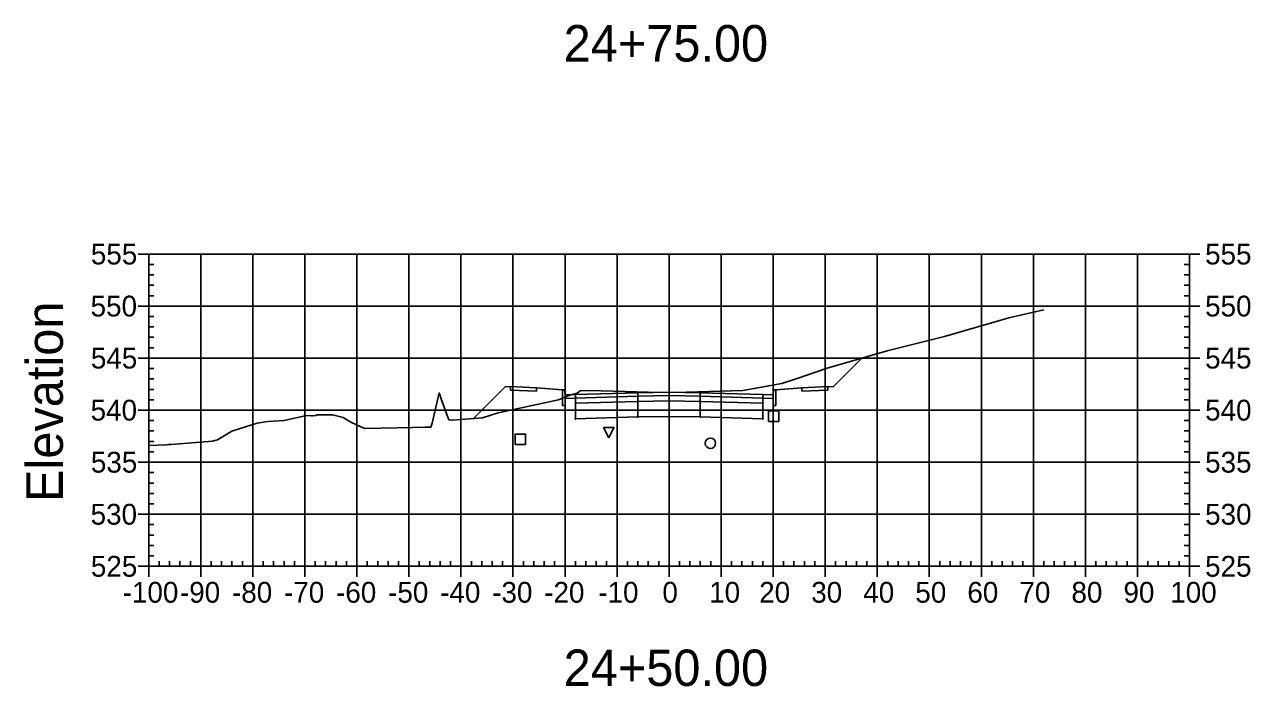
# Model space of a CAD drawing. Extents: x 704834 to 709892, y 372981 to 377533.
# Drawn here: x 708006 to 708241.6, y 376017.7 to 376144.9 of the extents above; entities that cross this region are included whole.
import ezdxf

# ---------------------------------------------------------------- set-up
doc = ezdxf.new("R2010")
doc.units = 0
for name, color, linetype in [('1', 7, 'Continuous'), ('10', 7, 'Continuous'), ('13', 7, 'Continuous'), ('14', 7, 'Continuous'), ('4', 7, 'Continuous'), ('57', 7, 'Continuous'), ('60', 7, 'Continuous'), ('Default_Xsect', 7, 'Continuous'), ('Existing', 7, 'Continuous')]:
    doc.layers.add(name, color=color, linetype=linetype)

msp = doc.modelspace()

# ---------------------------------------------------------------- linework, layer by layer
for points in [[(708161.41, 376075.3), (708166.92, 376080.81)], [(708098.41, 376075.3), (708092.34, 376069.22)], [(708099.41, 376075.34), (708098.41, 376075.3)], [(708109.41, 376074.74), (708104.41, 376075.14)], [(708150.41, 376074.74), (708155.41, 376075.14)], [(708160.41, 376075.34), (708161.41, 376075.3)]]:
    msp.add_lwpolyline(points)
for points in [[(708104.41, 376075.14), (708099.41, 376075.34), (708099.41, 376074.67), (708104.41, 376074.47)], [(708109.91, 376073.74), (708109.83, 376074.74), (708109.41, 376074.74), (708109.41, 376071.74), (708109.91, 376071.74)], [(708123.91, 376074.18), (708111.91, 376073.82), (708111.91, 376073.15), (708123.91, 376073.51)], [(708129.91, 376074.3), (708123.91, 376074.18), (708123.91, 376073.51), (708129.91, 376073.63)], [(708129.91, 376073.63), (708135.91, 376073.51), (708135.91, 376074.18), (708129.91, 376074.3)], [(708135.91, 376073.51), (708147.91, 376073.15), (708147.91, 376073.82), (708135.91, 376074.18)], [(708149.91, 376071.74), (708150.41, 376071.74), (708150.41, 376074.74), (708150, 376074.74), (708149.91, 376073.74)], [(708155.41, 376074.47), (708160.41, 376074.67), (708160.41, 376075.34), (708155.41, 376075.14)], [(708111.91, 376073.82), (708109.91, 376073.74), (708109.91, 376073.07), (708111.91, 376073.15)], [(708111.86, 376072.1), (708111.96, 376072.1), (708111.96, 376072.2), (708111.86, 376072.2)], [(708123.91, 376073.51), (708111.91, 376073.15), (708111.91, 376072.15), (708123.91, 376072.51)], [(708123.91, 376072.51), (708111.91, 376072.15), (708111.91, 376069.15), (708123.91, 376069.51)], [(708123.86, 376073.46), (708123.96, 376073.46), (708123.96, 376073.56), (708123.86, 376073.56)], [(708123.86, 376072.46), (708123.96, 376072.46), (708123.96, 376072.56), (708123.86, 376072.56)], [(708129.91, 376073.63), (708123.91, 376073.51), (708123.91, 376072.51), (708129.91, 376072.63)], [(708129.91, 376072.63), (708123.91, 376072.51), (708123.91, 376069.51), (708129.91, 376069.63)], [(708129.86, 376073.58), (708129.96, 376073.58), (708129.96, 376073.68), (708129.86, 376073.68)], [(708129.86, 376072.58), (708129.96, 376072.58), (708129.96, 376072.68), (708129.86, 376072.68)], [(708129.91, 376072.63), (708135.91, 376072.51), (708135.91, 376073.51), (708129.91, 376073.63)], [(708129.91, 376069.63), (708135.91, 376069.51), (708135.91, 376072.51), (708129.91, 376072.63)], [(708135.86, 376073.46), (708135.96, 376073.46), (708135.96, 376073.56), (708135.86, 376073.56)], [(708135.86, 376072.46), (708135.96, 376072.46), (708135.96, 376072.56), (708135.86, 376072.56)], [(708135.91, 376072.51), (708147.91, 376072.15), (708147.91, 376073.15), (708135.91, 376073.51)], [(708135.91, 376069.51), (708147.91, 376069.15), (708147.91, 376072.15), (708135.91, 376072.51)], [(708147.86, 376072.1), (708147.96, 376072.1), (708147.96, 376072.2), (708147.86, 376072.2)], [(708147.91, 376073.15), (708149.91, 376073.07), (708149.91, 376073.74), (708147.91, 376073.82)], [(708123.86, 376069.46), (708123.96, 376069.46), (708123.96, 376069.56), (708123.86, 376069.56)], [(708129.86, 376069.58), (708129.96, 376069.58), (708129.96, 376069.68), (708129.86, 376069.68)], [(708135.86, 376069.46), (708135.96, 376069.46), (708135.96, 376069.56), (708135.86, 376069.56)], [(708111.86, 376069.1), (708111.96, 376069.1), (708111.96, 376069.2), (708111.86, 376069.2)], [(708147.86, 376069.1), (708147.96, 376069.1), (708147.96, 376069.2), (708147.86, 376069.2)]]:
    msp.add_lwpolyline(points, close=True)
at = {"layer": '1'}
msp.add_lwpolyline([(708118.31, 376065.52), (708117.31, 376067.52), (708119.31, 376067.52)], close=True, dxfattribs=at)
at = {"layer": '10'}
msp.add_lwpolyline([(708100.32, 376064.24), (708102.32, 376064.24), (708102.32, 376066.24), (708100.32, 376066.24)], close=True, dxfattribs=at)
at = {"layer": '13'}
msp.add_circle((708137.84, 376064.45), 1, dxfattribs=at)
at = {"layer": '14'}
for points in [[(708166.92, 376080.81), (708166.92, 376080.86), (708166.92, 376080.81), (708166.87, 376080.81), (708166.92, 376080.81), (708166.92, 376080.76), (708166.92, 376080.81), (708166.97, 376080.81)], [(708129.91, 376074.3), (708129.91, 376074.35), (708129.91, 376074.3), (708129.86, 376074.3), (708129.91, 376074.3), (708129.91, 376074.25), (708129.91, 376074.3), (708129.96, 376074.3)], [(708111.91, 376073.82), (708111.91, 376073.87), (708111.91, 376073.82), (708111.86, 376073.82), (708111.91, 376073.82), (708111.91, 376073.77), (708111.91, 376073.82), (708111.96, 376073.82)], [(708147.91, 376073.82), (708147.91, 376073.87), (708147.91, 376073.82), (708147.86, 376073.82), (708147.91, 376073.82), (708147.91, 376073.77), (708147.91, 376073.82), (708147.96, 376073.82)], [(708092.34, 376069.22), (708092.34, 376069.27), (708092.34, 376069.22), (708092.29, 376069.22), (708092.34, 376069.22), (708092.34, 376069.17), (708092.34, 376069.22), (708092.39, 376069.22)]]:
    msp.add_lwpolyline(points, dxfattribs=at)
at = {"layer": '4'}
msp.add_lwpolyline([(708148.98, 376068.67), (708150.98, 376068.67), (708150.98, 376070.67), (708148.98, 376070.67)], close=True, dxfattribs=at)
at = {"layer": '57'}
for p, q in [((708027.91, 376100.82), (708029.91, 376100.82)), ((708029.91, 376100.82), (708229.91, 376100.82)), ((708029.91, 376040.82), (708029.91, 376100.82)), ((708029.91, 376040.82), (708029.91, 376100.82)), ((708039.91, 376040.82), (708039.91, 376100.82)), ((708049.91, 376040.82), (708049.91, 376100.82)), ((708059.91, 376040.82), (708059.91, 376100.82)), ((708069.91, 376040.82), (708069.91, 376100.82)), ((708079.91, 376040.82), (708079.91, 376100.82)), ((708089.91, 376040.82), (708089.91, 376100.82)), ((708099.91, 376040.82), (708099.91, 376100.82)), ((708109.91, 376040.82), (708109.91, 376100.82)), ((708119.91, 376040.82), (708119.91, 376100.82)), ((708129.91, 376040.82), (708129.91, 376100.82)), ((708139.91, 376040.82), (708139.91, 376100.82)), ((708149.91, 376040.82), (708149.91, 376100.82)), ((708159.91, 376040.82), (708159.91, 376100.82)), ((708169.91, 376040.82), (708169.91, 376100.82)), ((708179.91, 376040.82), (708179.91, 376100.82)), ((708189.91, 376040.82), (708189.91, 376100.82)), ((708199.91, 376040.82), (708199.91, 376100.82)), ((708209.91, 376040.82), (708209.91, 376100.82)), ((708219.91, 376040.82), (708219.91, 376100.82)), ((708229.91, 376040.82), (708229.91, 376100.82)), ((708229.91, 376040.82), (708229.91, 376100.82)), ((708231.91, 376100.82), (708229.91, 376100.82)), ((708029.91, 376098.82), (708030.91, 376098.82)), ((708229.91, 376098.82), (708228.91, 376098.82)), ((708029.91, 376096.82), (708030.91, 376096.82)), ((708229.91, 376096.82), (708228.91, 376096.82)), ((708029.91, 376094.82), (708030.91, 376094.82)), ((708229.91, 376094.82), (708228.91, 376094.82)), ((708027.91, 376090.82), (708029.91, 376090.82)), ((708029.91, 376092.82), (708030.91, 376092.82)), ((708029.91, 376090.82), (708229.91, 376090.82)), ((708229.91, 376092.82), (708228.91, 376092.82)), ((708231.91, 376090.82), (708229.91, 376090.82)), ((708029.91, 376088.82), (708030.91, 376088.82)), ((708229.91, 376088.82), (708228.91, 376088.82)), ((708029.91, 376086.82), (708030.91, 376086.82)), ((708229.91, 376086.82), (708228.91, 376086.82)), ((708029.91, 376084.82), (708030.91, 376084.82)), ((708229.91, 376084.82), (708228.91, 376084.82)), ((708029.91, 376082.82), (708030.91, 376082.82)), ((708229.91, 376082.82), (708228.91, 376082.82)), ((708027.91, 376080.82), (708029.91, 376080.82)), ((708029.91, 376080.82), (708229.91, 376080.82)), ((708029.91, 376078.82), (708030.91, 376078.82)), ((708229.91, 376078.82), (708228.91, 376078.82)), ((708231.91, 376080.82), (708229.91, 376080.82)), ((708029.91, 376076.82), (708030.91, 376076.82)), ((708229.91, 376076.82), (708228.91, 376076.82)), ((708029.91, 376074.82), (708030.91, 376074.82)), ((708229.91, 376074.82), (708228.91, 376074.82)), ((708029.91, 376072.82), (708030.91, 376072.82)), ((708229.91, 376072.82), (708228.91, 376072.82)), ((708027.91, 376070.82), (708029.91, 376070.82)), ((708029.91, 376070.82), (708229.91, 376070.82)), ((708231.91, 376070.82), (708229.91, 376070.82)), ((708029.91, 376068.82), (708030.91, 376068.82)), ((708229.91, 376068.82), (708228.91, 376068.82)), ((708029.91, 376066.82), (708030.91, 376066.82)), ((708029.91, 376064.82), (708030.91, 376064.82)), ((708229.91, 376066.82), (708228.91, 376066.82)), ((708229.91, 376064.82), (708228.91, 376064.82)), ((708029.91, 376062.82), (708030.91, 376062.82)), ((708229.91, 376062.82), (708228.91, 376062.82)), ((708027.91, 376060.82), (708029.91, 376060.82)), ((708029.91, 376060.82), (708229.91, 376060.82)), ((708231.91, 376060.82), (708229.91, 376060.82)), ((708029.91, 376058.82), (708030.91, 376058.82)), ((708229.91, 376058.82), (708228.91, 376058.82)), ((708029.91, 376056.82), (708030.91, 376056.82)), ((708229.91, 376056.82), (708228.91, 376056.82)), ((708029.91, 376054.82), (708030.91, 376054.82)), ((708229.91, 376054.82), (708228.91, 376054.82)), ((708027.91, 376050.82), (708029.91, 376050.82)), ((708029.91, 376052.82), (708030.91, 376052.82)), ((708029.91, 376050.82), (708229.91, 376050.82)), ((708229.91, 376052.82), (708228.91, 376052.82)), ((708231.91, 376050.82), (708229.91, 376050.82)), ((708029.91, 376048.82), (708030.91, 376048.82)), ((708229.91, 376048.82), (708228.91, 376048.82)), ((708029.91, 376046.82), (708030.91, 376046.82)), ((708229.91, 376046.82), (708228.91, 376046.82)), ((708029.91, 376044.82), (708030.91, 376044.82)), ((708229.91, 376044.82), (708228.91, 376044.82)), ((708029.91, 376042.82), (708030.91, 376042.82)), ((708031.91, 376040.82), (708031.91, 376041.82)), ((708033.91, 376040.82), (708033.91, 376041.82)), ((708035.91, 376040.82), (708035.91, 376041.82)), ((708037.91, 376040.82), (708037.91, 376041.82)), ((708041.91, 376040.82), (708041.91, 376041.82)), ((708043.91, 376040.82), (708043.91, 376041.82)), ((708045.91, 376040.82), (708045.91, 376041.82)), ((708047.91, 376040.82), (708047.91, 376041.82)), ((708051.91, 376040.82), (708051.91, 376041.82)), ((708053.91, 376040.82), (708053.91, 376041.82)), ((708055.91, 376040.82), (708055.91, 376041.82)), ((708057.91, 376040.82), (708057.91, 376041.82)), ((708061.91, 376040.82), (708061.91, 376041.82)), ((708063.91, 376040.82), (708063.91, 376041.82)), ((708065.91, 376040.82), (708065.91, 376041.82)), ((708067.91, 376040.82), (708067.91, 376041.82)), ((708071.91, 376040.82), (708071.91, 376041.82)), ((708073.91, 376040.82), (708073.91, 376041.82)), ((708075.91, 376040.82), (708075.91, 376041.82)), ((708077.91, 376040.82), (708077.91, 376041.82)), ((708081.91, 376040.82), (708081.91, 376041.82)), ((708083.91, 376040.82), (708083.91, 376041.82)), ((708085.91, 376040.82), (708085.91, 376041.82)), ((708087.91, 376040.82), (708087.91, 376041.82)), ((708091.91, 376040.82), (708091.91, 376041.82)), ((708093.91, 376040.82), (708093.91, 376041.82)), ((708095.91, 376040.82), (708095.91, 376041.82)), ((708097.91, 376040.82), (708097.91, 376041.82)), ((708101.91, 376040.82), (708101.91, 376041.82)), ((708103.91, 376040.82), (708103.91, 376041.82)), ((708105.91, 376040.82), (708105.91, 376041.82)), ((708107.91, 376040.82), (708107.91, 376041.82)), ((708111.91, 376040.82), (708111.91, 376041.82)), ((708113.91, 376040.82), (708113.91, 376041.82)), ((708115.91, 376040.82), (708115.91, 376041.82)), ((708117.91, 376040.82), (708117.91, 376041.82)), ((708121.91, 376040.82), (708121.91, 376041.82)), ((708123.91, 376040.82), (708123.91, 376041.82)), ((708125.91, 376040.82), (708125.91, 376041.82)), ((708127.91, 376040.82), (708127.91, 376041.82)), ((708131.91, 376040.82), (708131.91, 376041.82)), ((708133.91, 376040.82), (708133.91, 376041.82)), ((708135.91, 376040.82), (708135.91, 376041.82)), ((708137.91, 376040.82), (708137.91, 376041.82)), ((708141.91, 376040.82), (708141.91, 376041.82)), ((708143.91, 376040.82), (708143.91, 376041.82)), ((708145.91, 376040.82), (708145.91, 376041.82)), ((708147.91, 376040.82), (708147.91, 376041.82)), ((708151.91, 376040.82), (708151.91, 376041.82)), ((708153.91, 376040.82), (708153.91, 376041.82)), ((708155.91, 376040.82), (708155.91, 376041.82)), ((708157.91, 376040.82), (708157.91, 376041.82)), ((708161.91, 376040.82), (708161.91, 376041.82)), ((708163.91, 376040.82), (708163.91, 376041.82)), ((708165.91, 376040.82), (708165.91, 376041.82)), ((708167.91, 376040.82), (708167.91, 376041.82)), ((708171.91, 376040.82), (708171.91, 376041.82)), ((708173.91, 376040.82), (708173.91, 376041.82)), ((708175.91, 376040.82), (708175.91, 376041.82)), ((708177.91, 376040.82), (708177.91, 376041.82)), ((708181.91, 376040.82), (708181.91, 376041.82)), ((708183.91, 376040.82), (708183.91, 376041.82)), ((708185.91, 376040.82), (708185.91, 376041.82)), ((708187.91, 376040.82), (708187.91, 376041.82)), ((708191.91, 376040.82), (708191.91, 376041.82)), ((708193.91, 376040.82), (708193.91, 376041.82)), ((708195.91, 376040.82), (708195.91, 376041.82)), ((708197.91, 376040.82), (708197.91, 376041.82)), ((708201.91, 376040.82), (708201.91, 376041.82)), ((708203.91, 376040.82), (708203.91, 376041.82)), ((708205.91, 376040.82), (708205.91, 376041.82)), ((708207.91, 376040.82), (708207.91, 376041.82)), ((708211.91, 376040.82), (708211.91, 376041.82)), ((708213.91, 376040.82), (708213.91, 376041.82)), ((708215.91, 376040.82), (708215.91, 376041.82)), ((708217.91, 376040.82), (708217.91, 376041.82)), ((708221.91, 376040.82), (708221.91, 376041.82)), ((708223.91, 376040.82), (708223.91, 376041.82)), ((708225.91, 376040.82), (708225.91, 376041.82)), ((708227.91, 376040.82), (708227.91, 376041.82)), ((708229.91, 376042.82), (708228.91, 376042.82)), ((708027.91, 376040.82), (708029.91, 376040.82)), ((708029.91, 376040.82), (708229.91, 376040.82)), ((708029.91, 376040.82), (708229.91, 376040.82)), ((708029.91, 376038.82), (708029.91, 376040.82)), ((708039.91, 376038.82), (708039.91, 376040.82)), ((708049.91, 376038.82), (708049.91, 376040.82)), ((708059.91, 376038.82), (708059.91, 376040.82)), ((708069.91, 376038.82), (708069.91, 376040.82)), ((708079.91, 376038.82), (708079.91, 376040.82)), ((708089.91, 376038.82), (708089.91, 376040.82)), ((708099.91, 376038.82), (708099.91, 376040.82)), ((708109.91, 376038.82), (708109.91, 376040.82)), ((708119.91, 376038.82), (708119.91, 376040.82)), ((708129.91, 376038.82), (708129.91, 376040.82)), ((708139.91, 376038.82), (708139.91, 376040.82)), ((708149.91, 376038.82), (708149.91, 376040.82)), ((708159.91, 376038.82), (708159.91, 376040.82)), ((708169.91, 376038.82), (708169.91, 376040.82)), ((708179.91, 376038.82), (708179.91, 376040.82)), ((708189.91, 376038.82), (708189.91, 376040.82)), ((708199.91, 376038.82), (708199.91, 376040.82)), ((708209.91, 376038.82), (708209.91, 376040.82)), ((708219.91, 376038.82), (708219.91, 376040.82)), ((708229.91, 376038.82), (708229.91, 376040.82)), ((708231.91, 376040.82), (708229.91, 376040.82))]:
    msp.add_line(p, q, dxfattribs=at)
at = {"layer": 'Default_Xsect'}
msp.add_lwpolyline([(708092.34, 376069.22), (708098.41, 376075.3), (708099.41, 376075.34), (708104.41, 376075.14), (708109.41, 376074.74), (708109.83, 376074.74), (708109.91, 376073.74), (708111.91, 376073.82), (708123.91, 376074.18), (708129.91, 376074.3), (708135.91, 376074.18), (708147.91, 376073.82), (708149.91, 376073.74), (708150, 376074.74), (708150.41, 376074.74), (708155.41, 376075.14), (708160.41, 376075.34), (708161.41, 376075.3), (708166.92, 376080.81)], dxfattribs=at)
at = {"layer": 'Existing'}
msp.add_lwpolyline([(708029.91, 376064.06), (708033.17, 376064.19), (708033.68, 376064.22), (708034.24, 376064.21), (708042.16, 376064.87), (708043.14, 376065.11), (708045.89, 376066.78), (708047.48, 376067.31), (708050.78, 376068.35), (708052.83, 376068.67), (708055.95, 376068.86), (708060.23, 376069.77), (708061.21, 376069.76), (708061.45, 376069.75), (708062.01, 376069.82), (708062.23, 376069.93), (708065.24, 376069.9), (708067.26, 376069.41), (708068.78, 376068.49), (708071.37, 376067.27), (708080.67, 376067.52), (708083.03, 376067.54), (708084.12, 376067.55), (708084.35, 376068.33), (708085.72, 376074.15), (708086.23, 376072.63), (708087.61, 376068.98), (708088.3, 376068.92), (708094.02, 376069.35), (708097.03, 376070.33), (708108.65, 376072.8), (708110.99, 376073.78), (708112.24, 376074.07), (708112.9, 376074.59), (708112.93, 376074.52), (708114.62, 376074.63), (708128.16, 376074.22), (708133.23, 376074.31), (708144.08, 376074.63), (708147.68, 376075.24), (708151.59, 376075.97), (708154.55, 376076.89), (708160.28, 376078.88), (708171.83, 376082.23), (708182.82, 376084.97), (708195.17, 376088.54), (708201.91, 376090.1)], dxfattribs=at)

# ---------------------------------------------------------------- texts
at = {"layer": '1'}
for s, p in [('24+75.00', (708109.64, 376137.82)), ('24+50.00', (708109.64, 376017.82))]:
    msp.add_text(s, height=7, dxfattribs=at).set_placement(p)
at = {"layer": '14'}
for p in [(708099.38, 376075.29), (708099.38, 376074.62), (708104.38, 376074.42), (708155.38, 376074.42), (708160.38, 376075.29), (708160.38, 376074.62)]:
    msp.add_text('+', height=0.1, dxfattribs=at).set_placement(p)
at = {"layer": '57'}
for s, p in [('555', (708018.79, 376098.82)), ('555', (708232.91, 376098.82)), ('550', (708018.74, 376088.82)), ('550', (708232.91, 376088.82)), ('545', (708018.79, 376078.82)), ('545', (708232.91, 376078.82)), ('540', (708018.74, 376068.82)), ('540', (708232.91, 376068.82)), ('535', (708018.79, 376058.82)), ('535', (708232.91, 376058.82)), ('530', (708018.74, 376048.82)), ('530', (708232.91, 376048.82)), ('525', (708018.79, 376038.82)), ('525', (708232.91, 376038.82)), ('-100', (708024.9, 376033.82)), ('-90', (708035.91, 376033.82)), ('-80', (708045.91, 376033.82)), ('-70', (708055.91, 376033.82)), ('-60', (708065.91, 376033.82)), ('-50', (708075.91, 376033.82)), ('-40', (708085.91, 376033.82)), ('-30', (708095.91, 376033.82)), ('-20', (708105.91, 376033.82)), ('-10', (708116.3, 376033.82)), ('0', (708128.62, 376033.82)), ('10', (708137.61, 376033.82)), ('20', (708147.22, 376033.82)), ('30', (708157.22, 376033.82)), ('40', (708167.22, 376033.82)), ('50', (708177.22, 376033.82)), ('60', (708187.22, 376033.82)), ('70', (708197.22, 376033.82)), ('80', (708207.22, 376033.82)), ('90', (708217.22, 376033.82)), ('100', (708226.21, 376033.82))]:
    msp.add_text(s, height=4, dxfattribs=at).set_placement(p)
at = {"layer": '60'}
msp.add_text('Elevation', height=7, rotation=90, dxfattribs=at).set_placement((708013.41, 376053.18))

doc.saveas('drawing.dxf')
